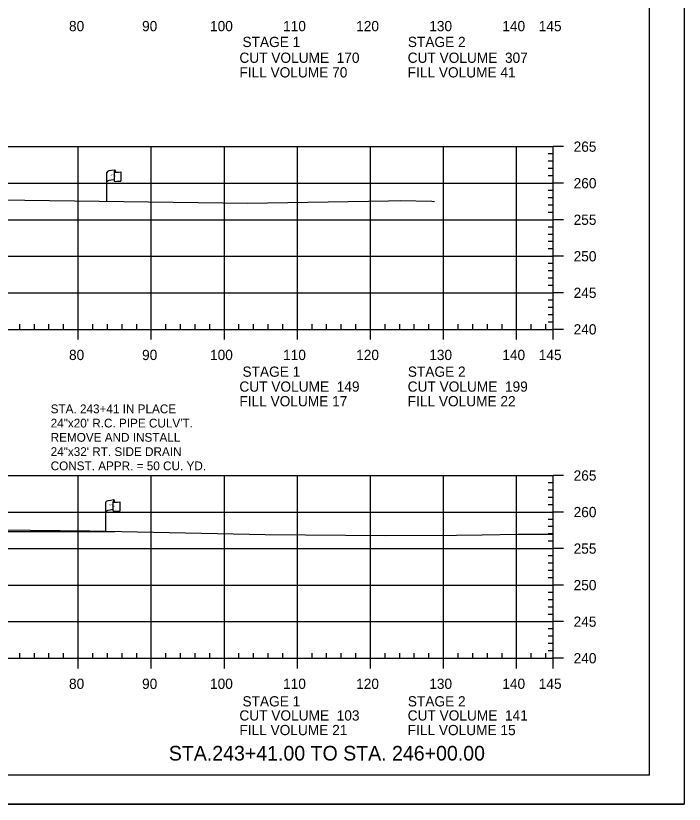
# Model space of a CAD drawing. Extents: x 1365647 to 1367999, y 387113 to 400173.
# Drawn here: x 1365965.5 to 1366057, y 393346.2 to 393454.1 of the extents above; entities that cross this region are included whole.
import ezdxf

# ---------------------------------------------------------------- set-up
doc = ezdxf.new("R2010")
doc.units = 0
for name, color, linetype in [('E_Existing ROW', 7, 'Continuous'), ('R_Axis', 7, 'Continuous'), ('R_Axis Annot', 7, 'Continuous'), ('R_Border', 7, 'Continuous'), ('R_Draft', 7, 'Continuous'), ('R_Drive', 7, 'Continuous'), ('R_Exist Surface', 7, 'Continuous'), ('R_Grid', 7, 'Continuous'), ('R_No Plot', 7, 'Continuous')]:
    doc.layers.add(name, color=color, linetype=linetype)

msp = doc.modelspace()

# ---------------------------------------------------------------- linework, layer by layer
at = {"layer": 'E_Existing ROW'}
for p, q in [((1365978, 393428.71), (1365978, 393432.66)), ((1365978.99, 393432.75), (1365978.99, 393432.74)), ((1365978.99, 393432.74), (1365978.99, 393431.51)), ((1365979.16, 393432.91), (1365979.16, 393432.67)), ((1365979.93, 393432.72), (1365979.93, 393431.48)), ((1365977.85, 393383.56), (1365977.85, 393387.51)), ((1365978.85, 393387.6), (1365978.85, 393387.59)), ((1365978.85, 393387.59), (1365978.85, 393386.36)), ((1365979.01, 393387.76), (1365979.01, 393387.52)), ((1365979.78, 393387.56), (1365979.78, 393386.32))]:
    msp.add_line(p, q, dxfattribs=at)
for centre, radius, start, end in [((1365979.07, 393432.75), 0.078, 88.6458, 274.2828), ((1365979.08, 393432.91), 0.0783, 263.0712, 93.9564), ((1365979.07, 393431.51), 0.0783, 180, 273.9564), ((1365978.93, 393387.6), 0.078, 88.6458, 274.2828), ((1365978.94, 393387.76), 0.0783, 263.0712, 93.9564), ((1365978.93, 393386.36), 0.0783, 180, 273.9564)]:
    msp.add_arc(centre, radius, start, end, dxfattribs=at)
for centre, major_axis, ratio, start_param, end_param in [((1365979.58, 393432.7), (-1.58, -0.04), 0.19887, 5.030368, 6.283185), ((1365980.29, 393432.82), (-1.23, -0.13), 0.052933, 0.159456, 1.268315), ((1365979.57, 393431.38), (-1.58, -0.04), 0.19887, 5.083035, 6.194897), ((1365980.29, 393431.58), (-1.23, -0.13), 0.052933, 0.159456, 1.268315), ((1365979.43, 393387.55), (-1.58, -0.04), 0.19887, 5.030368, 6.283185), ((1365980.14, 393387.67), (-1.23, -0.13), 0.052933, 0.159456, 1.268315), ((1365979.43, 393386.23), (-1.58, -0.04), 0.19887, 5.083035, 6.194897), ((1365980.14, 393386.43), (-1.23, -0.13), 0.052933, 0.159456, 1.268315)]:
    msp.add_ellipse(centre, major_axis=major_axis, ratio=ratio, start_param=start_param, end_param=end_param, dxfattribs=at)
at = {"layer": 'R_Axis'}
for p, q in [((1366039.09, 393411.18), (1366039.09, 393436.18)), ((1366040.49, 393436.18), (1366039.09, 393436.18)), ((1366039.09, 393435.18), (1366038.39, 393435.18)), ((1366039.09, 393434.18), (1366038.39, 393434.18)), ((1366039.09, 393433.18), (1366038.39, 393433.18)), ((1366039.09, 393432.18), (1366038.39, 393432.18)), ((1366040.49, 393431.18), (1366039.09, 393431.18)), ((1366039.09, 393430.18), (1366038.39, 393430.18)), ((1366039.09, 393429.18), (1366038.39, 393429.18)), ((1366039.09, 393428.18), (1366038.39, 393428.18)), ((1366039.09, 393427.18), (1366038.39, 393427.18)), ((1366040.49, 393426.18), (1366039.09, 393426.18)), ((1366039.09, 393425.18), (1366038.39, 393425.18)), ((1366039.09, 393424.18), (1366038.39, 393424.18)), ((1366039.09, 393423.18), (1366038.39, 393423.18)), ((1366039.09, 393422.18), (1366038.39, 393422.18)), ((1366040.49, 393421.18), (1366039.09, 393421.18)), ((1366039.09, 393420.18), (1366038.39, 393420.18)), ((1366039.09, 393419.18), (1366038.39, 393419.18)), ((1366039.09, 393418.18), (1366038.39, 393418.18)), ((1366039.09, 393417.18), (1366038.39, 393417.18)), ((1366040.49, 393416.18), (1366039.09, 393416.18)), ((1366039.09, 393415.18), (1366038.39, 393415.18)), ((1366039.09, 393414.18), (1366038.39, 393414.18)), ((1366039.09, 393413.18), (1366038.39, 393413.18)), ((1365966.09, 393411.18), (1365966.09, 393411.88)), ((1365968.09, 393411.18), (1365968.09, 393411.88)), ((1365970.09, 393411.18), (1365970.09, 393411.88)), ((1365972.09, 393411.18), (1365972.09, 393411.88)), ((1365976.09, 393411.18), (1365976.09, 393411.88)), ((1365978.09, 393411.18), (1365978.09, 393411.88)), ((1365980.09, 393411.18), (1365980.09, 393411.88)), ((1365982.09, 393411.18), (1365982.09, 393411.88)), ((1365986.09, 393411.18), (1365986.09, 393411.88)), ((1365988.09, 393411.18), (1365988.09, 393411.88)), ((1365990.09, 393411.18), (1365990.09, 393411.88)), ((1365992.09, 393411.18), (1365992.09, 393411.88)), ((1365996.09, 393411.18), (1365996.09, 393411.88)), ((1365998.09, 393411.18), (1365998.09, 393411.88)), ((1366000.09, 393411.18), (1366000.09, 393411.88)), ((1366002.09, 393411.18), (1366002.09, 393411.88)), ((1366006.09, 393411.18), (1366006.09, 393411.88)), ((1366008.09, 393411.18), (1366008.09, 393411.88)), ((1366010.09, 393411.18), (1366010.09, 393411.88)), ((1366012.09, 393411.18), (1366012.09, 393411.88)), ((1366016.09, 393411.18), (1366016.09, 393411.88)), ((1366018.09, 393411.18), (1366018.09, 393411.88)), ((1366020.09, 393411.18), (1366020.09, 393411.88)), ((1366022.09, 393411.18), (1366022.09, 393411.88)), ((1366026.09, 393411.18), (1366026.09, 393411.88)), ((1366028.09, 393411.18), (1366028.09, 393411.88)), ((1366030.09, 393411.18), (1366030.09, 393411.88)), ((1366032.09, 393411.18), (1366032.09, 393411.88)), ((1366036.09, 393411.18), (1366036.09, 393411.88)), ((1366038.09, 393411.18), (1366038.09, 393411.88)), ((1366039.09, 393412.18), (1366038.39, 393412.18)), ((1365749.09, 393411.18), (1366039.09, 393411.18)), ((1365974.09, 393409.78), (1365974.09, 393411.18)), ((1365984.09, 393409.78), (1365984.09, 393411.18)), ((1365994.09, 393409.78), (1365994.09, 393411.18)), ((1366004.09, 393409.78), (1366004.09, 393411.18)), ((1366014.09, 393409.78), (1366014.09, 393411.18)), ((1366024.09, 393409.78), (1366024.09, 393411.18)), ((1366034.09, 393409.78), (1366034.09, 393411.18)), ((1366039.09, 393409.78), (1366039.09, 393411.18)), ((1366040.49, 393411.18), (1366039.09, 393411.18)), ((1366039.09, 393366.18), (1366039.09, 393391.18)), ((1366040.49, 393391.18), (1366039.09, 393391.18)), ((1366039.09, 393390.18), (1366038.39, 393390.18)), ((1366039.09, 393389.18), (1366038.39, 393389.18)), ((1366039.09, 393388.18), (1366038.39, 393388.18)), ((1366039.09, 393387.18), (1366038.39, 393387.18)), ((1366040.49, 393386.18), (1366039.09, 393386.18)), ((1366039.09, 393385.18), (1366038.39, 393385.18)), ((1366039.09, 393384.18), (1366038.39, 393384.18)), ((1366039.09, 393383.18), (1366038.39, 393383.18)), ((1366039.09, 393382.18), (1366038.39, 393382.18)), ((1366040.49, 393381.18), (1366039.09, 393381.18)), ((1366039.09, 393380.18), (1366038.39, 393380.18)), ((1366039.09, 393379.18), (1366038.39, 393379.18)), ((1366039.09, 393378.18), (1366038.39, 393378.18)), ((1366039.09, 393377.18), (1366038.39, 393377.18)), ((1366040.49, 393376.18), (1366039.09, 393376.18)), ((1366039.09, 393375.18), (1366038.39, 393375.18)), ((1366039.09, 393374.18), (1366038.39, 393374.18)), ((1366039.09, 393373.18), (1366038.39, 393373.18)), ((1366039.09, 393372.18), (1366038.39, 393372.18)), ((1366040.49, 393371.18), (1366039.09, 393371.18)), ((1366039.09, 393370.18), (1366038.39, 393370.18)), ((1366039.09, 393369.18), (1366038.39, 393369.18)), ((1366039.09, 393368.18), (1366038.39, 393368.18)), ((1365966.09, 393366.18), (1365966.09, 393366.88)), ((1365968.09, 393366.18), (1365968.09, 393366.88)), ((1365970.09, 393366.18), (1365970.09, 393366.88)), ((1365972.09, 393366.18), (1365972.09, 393366.88)), ((1365976.09, 393366.18), (1365976.09, 393366.88)), ((1365978.09, 393366.18), (1365978.09, 393366.88)), ((1365980.09, 393366.18), (1365980.09, 393366.88)), ((1365982.09, 393366.18), (1365982.09, 393366.88)), ((1365986.09, 393366.18), (1365986.09, 393366.88)), ((1365988.09, 393366.18), (1365988.09, 393366.88)), ((1365990.09, 393366.18), (1365990.09, 393366.88)), ((1365992.09, 393366.18), (1365992.09, 393366.88)), ((1365996.09, 393366.18), (1365996.09, 393366.88)), ((1365998.09, 393366.18), (1365998.09, 393366.88)), ((1366000.09, 393366.18), (1366000.09, 393366.88)), ((1366002.09, 393366.18), (1366002.09, 393366.88)), ((1366006.09, 393366.18), (1366006.09, 393366.88)), ((1366008.09, 393366.18), (1366008.09, 393366.88)), ((1366010.09, 393366.18), (1366010.09, 393366.88)), ((1366012.09, 393366.18), (1366012.09, 393366.88)), ((1366016.09, 393366.18), (1366016.09, 393366.88)), ((1366018.09, 393366.18), (1366018.09, 393366.88)), ((1366020.09, 393366.18), (1366020.09, 393366.88)), ((1366022.09, 393366.18), (1366022.09, 393366.88)), ((1366026.09, 393366.18), (1366026.09, 393366.88)), ((1366028.09, 393366.18), (1366028.09, 393366.88)), ((1366030.09, 393366.18), (1366030.09, 393366.88)), ((1366032.09, 393366.18), (1366032.09, 393366.88)), ((1366036.09, 393366.18), (1366036.09, 393366.88)), ((1366038.09, 393366.18), (1366038.09, 393366.88)), ((1366039.09, 393367.18), (1366038.39, 393367.18)), ((1365749.09, 393366.18), (1366039.09, 393366.18)), ((1365974.09, 393364.78), (1365974.09, 393366.18)), ((1365984.09, 393364.78), (1365984.09, 393366.18)), ((1365994.09, 393364.78), (1365994.09, 393366.18)), ((1366004.09, 393364.78), (1366004.09, 393366.18)), ((1366014.09, 393364.78), (1366014.09, 393366.18)), ((1366024.09, 393364.78), (1366024.09, 393366.18)), ((1366034.09, 393364.78), (1366034.09, 393366.18)), ((1366039.09, 393364.78), (1366039.09, 393366.18)), ((1366040.49, 393366.18), (1366039.09, 393366.18))]:
    msp.add_line(p, q, dxfattribs=at)
at = {"layer": 'R_Border'}
for q in [(1366052.27, 393555.64), (1365736.09, 393350.18)]:
    msp.add_line((1366052.27, 393350.18), q, dxfattribs=at)
at = {"layer": 'R_Drive'}
msp.add_line((1365938.57, 393383.47), (1365979.09, 393383.53), dxfattribs=at)
at = {"layer": 'R_Exist Surface'}
for points in [[(1365963.42, 393428.9), (1365997.28, 393428.46), (1366016.55, 393428.76), (1366018.17, 393428.8), (1366022.49, 393428.7), (1366022.85, 393428.69)], [(1365959.39, 393383.77), (1365975.69, 393383.6), (1365999.68, 393383.09), (1366016.17, 393382.98), (1366025.84, 393383.02), (1366029.39, 393383.05), (1366034.27, 393383.14), (1366039.09, 393383.15)]]:
    msp.add_lwpolyline(points, dxfattribs=at)
at = {"layer": 'R_Grid'}
for p, q in [((1365749.09, 393436.18), (1366039.09, 393436.18)), ((1365974.09, 393411.18), (1365974.09, 393436.18)), ((1365984.09, 393411.18), (1365984.09, 393436.18)), ((1365994.09, 393411.18), (1365994.09, 393436.18)), ((1366004.09, 393411.18), (1366004.09, 393436.18)), ((1366014.09, 393411.18), (1366014.09, 393436.18)), ((1366024.09, 393411.18), (1366024.09, 393436.18)), ((1366034.09, 393411.18), (1366034.09, 393436.18)), ((1366039.09, 393411.18), (1366039.09, 393436.18)), ((1365749.09, 393431.18), (1366039.09, 393431.18)), ((1365749.09, 393426.18), (1366039.09, 393426.18)), ((1365749.09, 393421.18), (1366039.09, 393421.18)), ((1365749.09, 393416.18), (1366039.09, 393416.18)), ((1365749.09, 393411.18), (1366039.09, 393411.18)), ((1365749.09, 393391.18), (1366039.09, 393391.18)), ((1365974.09, 393366.18), (1365974.09, 393391.18)), ((1365984.09, 393366.18), (1365984.09, 393391.18)), ((1365994.09, 393366.18), (1365994.09, 393391.18)), ((1366004.09, 393366.18), (1366004.09, 393391.18)), ((1366014.09, 393366.18), (1366014.09, 393391.18)), ((1366024.09, 393366.18), (1366024.09, 393391.18)), ((1366034.09, 393366.18), (1366034.09, 393391.18)), ((1366039.09, 393366.18), (1366039.09, 393391.18)), ((1365749.09, 393386.18), (1366039.09, 393386.18)), ((1365749.09, 393381.18), (1366039.09, 393381.18)), ((1365749.09, 393376.18), (1366039.09, 393376.18)), ((1365749.09, 393371.18), (1366039.09, 393371.18)), ((1365749.09, 393366.18), (1366039.09, 393366.18))]:
    msp.add_line(p, q, dxfattribs=at)
at = {"layer": 'R_No Plot'}
msp.add_line((1365723.69, 393346.2), (1366057.03, 393346.2), dxfattribs=at)
msp.add_lwpolyline([(1365723.69, 393559.54), (1366057.03, 393559.54), (1366057.03, 393346.2), (1365723.69, 393346.2)], close=True, dxfattribs=at)

# ---------------------------------------------------------------- texts
at = {"layer": 'E_Existing ROW'}
for s, height, rotation, p in [('R ', 0.2, 9.9884, (1365978.52, 393432.16)), (' O', 0.2, 9.9884, (1365978.66, 393432.21)), ('W', 0.2, 351.1788, (1365978.99, 393432.04)), ('DWB 11-9-07', 0.001, 90, (1365979.16, 393432.67)), ('DWB 11-9-07', 0.001, 5.0717, (1365979.92, 393431.48)), ('DWB 11-9-07', 0.001, 90, (1365978, 393428.71)), ('R ', 0.2, 9.9884, (1365978.37, 393387.01)), (' O', 0.2, 9.9884, (1365978.52, 393387.05)), ('W', 0.2, 351.1788, (1365978.85, 393386.88)), ('DWB 11-9-07', 0.001, 90, (1365979.01, 393387.52)), ('DWB 11-9-07', 0.001, 5.0717, (1365979.77, 393386.32)), ('DWB 11-9-07', 0.001, 90, (1365977.85, 393383.56))]:
    msp.add_text(s, height=height, rotation=rotation, dxfattribs=at).set_placement(p)
at = {"layer": 'R_Axis Annot'}
for s, p in [('80', (1365972.83, 393451.98)), ('90', (1365982.83, 393451.98)), ('100', (1365992.13, 393451.98)), ('110', (1366002.13, 393451.98)), ('120', (1366012.13, 393451.98)), ('130', (1366022.13, 393451.98)), ('140', (1366032.13, 393451.98)), ('145', (1366037.12, 393451.98)), ('STAGE 1', (1365996.57, 393449.81)), ('STAGE 2', (1366019.2, 393449.81)), ('CUT VOLUME  170', (1365996.15, 393447.65)), ('CUT VOLUME  307', (1366019.18, 393447.65)), ('FILL VOLUME 70', (1365996.15, 393445.65)), ('FILL VOLUME 41', (1366019.18, 393445.65)), ('265', (1366041.89, 393435.48)), ('260', (1366041.89, 393430.48)), ('255', (1366041.89, 393425.48)), ('250', (1366041.89, 393420.48)), ('245', (1366041.89, 393415.48)), ('240', (1366041.89, 393410.48)), ('80', (1365972.83, 393406.98)), ('90', (1365982.83, 393406.98)), ('100', (1365992.13, 393406.98)), ('110', (1366002.13, 393406.98)), ('120', (1366012.13, 393406.98)), ('130', (1366022.13, 393406.98)), ('140', (1366032.13, 393406.98)), ('145', (1366037.12, 393406.98)), ('STAGE 1', (1365996.57, 393404.69)), ('STAGE 2', (1366019.2, 393404.69)), ('CUT VOLUME  149', (1365996.15, 393402.65)), ('CUT VOLUME  199', (1366019.18, 393402.65)), ('FILL VOLUME 17', (1365996.15, 393400.65)), ('FILL VOLUME 22', (1366019.18, 393400.65)), ('265', (1366041.89, 393390.48)), ('260', (1366041.89, 393385.48)), ('255', (1366041.89, 393380.48)), ('250', (1366041.89, 393375.48)), ('245', (1366041.89, 393370.48)), ('240', (1366041.89, 393365.48)), ('80', (1365972.83, 393361.98)), ('90', (1365982.83, 393361.98)), ('100', (1365992.13, 393361.98)), ('110', (1366002.13, 393361.98)), ('120', (1366012.13, 393361.98)), ('130', (1366022.13, 393361.98)), ('140', (1366032.13, 393361.98)), ('145', (1366037.12, 393361.98)), ('STAGE 1', (1365996.57, 393359.58)), ('STAGE 2', (1366019.2, 393359.58)), ('CUT VOLUME  103', (1365996.15, 393357.65)), ('CUT VOLUME  141', (1366019.18, 393357.65)), ('FILL VOLUME 21', (1365996.15, 393355.65)), ('FILL VOLUME 15', (1366019.18, 393355.65))]:
    msp.add_text(s, height=1.4, dxfattribs=at).set_placement(p)
at = {"layer": 'R_Draft'}
for s, p in [('STA. 243+41 IN PLACE', (1365970.32, 393399.7)), ('24"x20\' R.C. PIPE CULV\'T.', (1365970.32, 393397.75)), ('REMOVE AND INSTALL ', (1365970.32, 393395.8)), ('24"x32\' RT. SIDE DRAIN', (1365970.32, 393393.85)), ('CONST. APPR. = 50 CU. YD.', (1365970.32, 393391.9))]:
    msp.add_text(s, height=1.2, rotation=360, dxfattribs=at).set_placement(p)
msp.add_text('STA.243+41.00 TO STA. 246+00.00', height=2, dxfattribs=at).set_placement((1365986.49, 393352.18))

doc.saveas('drawing.dxf')
